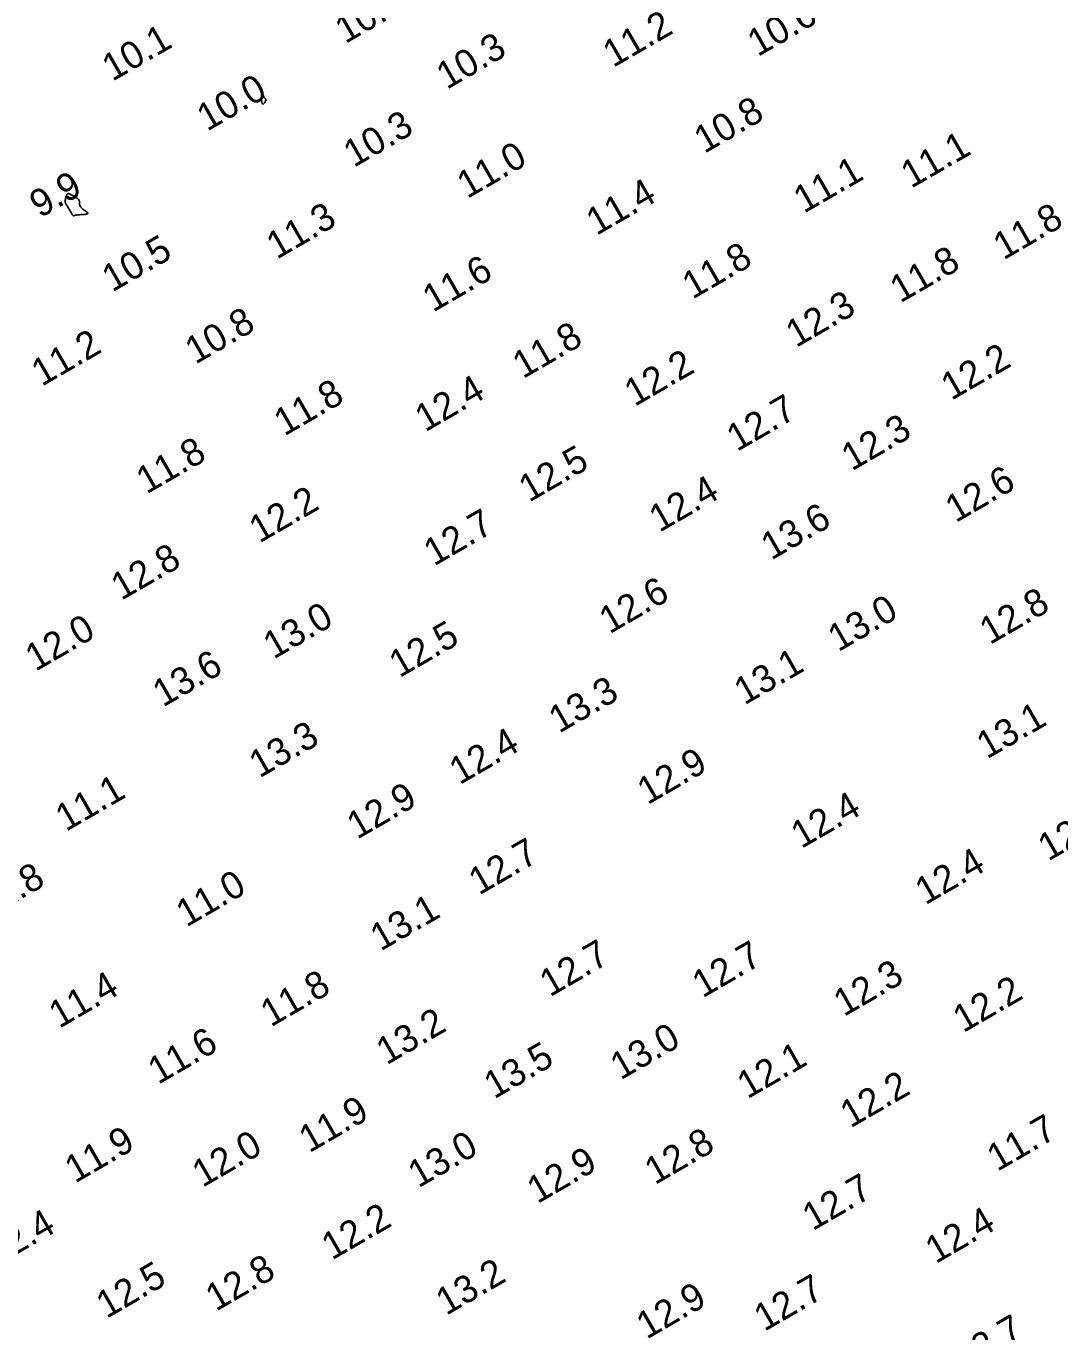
# Model space of a CAD drawing. Extents: x 3024098 to 3056816, y 418252 to 509144.
# Drawn here: x 3036128.6 to 3036317.9, y 419552.6 to 419791.9 of the extents above; entities that cross this region are included whole.
import ezdxf

# ---------------------------------------------------------------- set-up
doc = ezdxf.new("R2010")
doc.units = 0
doc.layers.add('V-CHAN-CONT-EL10', color=7, linetype='Continuous')
doc.layers.add('V-TOPO-SOUN-0911', color=7, linetype='Continuous')

msp = doc.modelspace()

# ---------------------------------------------------------------- linework, layer by layer
at = {"layer": 'V-CHAN-CONT-EL10'}
for points in [[(3036172.43, 419778.18), (3036172.46, 419778.26), (3036172.48, 419778.33), (3036172.48, 419778.38), (3036172.48, 419778.44), (3036172.48, 419778.48), (3036172.46, 419778.52), (3036172.43, 419778.55), (3036172.4, 419778.57), (3036172.36, 419778.6), (3036172.31, 419778.62), (3036172.27, 419778.66), (3036172.21, 419778.7), (3036172.16, 419778.76), (3036172.11, 419778.84), (3036172.06, 419778.95), (3036172.01, 419779.08), (3036171.96, 419779.23), (3036171.92, 419779.39), (3036171.88, 419779.54), (3036171.84, 419779.67), (3036171.81, 419779.78), (3036171.78, 419779.85), (3036171.75, 419779.87), (3036171.73, 419779.83), (3036171.71, 419779.73), (3036171.69, 419779.6), (3036171.68, 419779.42), (3036171.67, 419779.23), (3036171.67, 419779.02), (3036171.67, 419778.8), (3036171.67, 419778.59), (3036171.67, 419778.39), (3036171.69, 419778.21), (3036171.7, 419778.04), (3036171.72, 419777.89), (3036171.75, 419777.77), (3036171.79, 419777.68), (3036171.83, 419777.61), (3036171.88, 419777.58), (3036171.94, 419777.58), (3036172, 419777.61), (3036172.07, 419777.66), (3036172.14, 419777.74), (3036172.21, 419777.82), (3036172.28, 419777.92), (3036172.34, 419778.01), (3036172.39, 419778.1)], [(3036136.21, 419758.71), (3036136.32, 419758.53), (3036136.43, 419758.35), (3036136.54, 419758.16), (3036136.64, 419757.97), (3036136.75, 419757.79), (3036136.84, 419757.62), (3036136.92, 419757.48), (3036136.99, 419757.36), (3036137.04, 419757.27), (3036137.08, 419757.2), (3036137.12, 419757.15), (3036137.15, 419757.12), (3036137.18, 419757.1), (3036137.2, 419757.1), (3036137.23, 419757.1), (3036137.27, 419757.11), (3036137.31, 419757.13), (3036137.36, 419757.16), (3036137.43, 419757.18), (3036137.51, 419757.21), (3036137.61, 419757.24), (3036137.73, 419757.26), (3036137.87, 419757.28), (3036138.03, 419757.3), (3036138.22, 419757.31), (3036138.41, 419757.32), (3036138.62, 419757.33), (3036138.82, 419757.33), (3036139.02, 419757.34), (3036139.21, 419757.35), (3036139.38, 419757.37), (3036139.53, 419757.39), (3036139.66, 419757.41), (3036139.75, 419757.45), (3036139.82, 419757.48), (3036139.86, 419757.53), (3036139.86, 419757.59), (3036139.83, 419757.66), (3036139.76, 419757.73), (3036139.65, 419757.82), (3036139.52, 419757.92), (3036139.36, 419758.03), (3036139.19, 419758.15), (3036139.02, 419758.28), (3036138.85, 419758.41), (3036138.69, 419758.55), (3036138.56, 419758.7), (3036138.47, 419758.85), (3036138.4, 419759.01), (3036138.35, 419759.16), (3036138.32, 419759.31), (3036138.3, 419759.45), (3036138.3, 419759.58), (3036138.3, 419759.69), (3036138.3, 419759.79), (3036138.29, 419759.87), (3036138.29, 419759.93), (3036138.28, 419759.98), (3036138.27, 419760.01), (3036138.25, 419760.03), (3036138.24, 419760.05), (3036138.23, 419760.06), (3036138.21, 419760.07), (3036138.2, 419760.08), (3036138.19, 419760.09), (3036138.17, 419760.1), (3036138.15, 419760.12), (3036138.12, 419760.14), (3036138.09, 419760.17), (3036138.05, 419760.2), (3036138, 419760.23), (3036137.94, 419760.28), (3036137.87, 419760.33), (3036137.79, 419760.38), (3036137.69, 419760.44), (3036137.6, 419760.5), (3036137.49, 419760.57), (3036137.39, 419760.64), (3036137.27, 419760.71), (3036137.16, 419760.78), (3036137.04, 419760.85), (3036136.93, 419760.92), (3036136.81, 419760.98), (3036136.71, 419761.04), (3036136.6, 419761.09), (3036136.5, 419761.13), (3036136.41, 419761.16), (3036136.33, 419761.17), (3036136.26, 419761.17), (3036136.2, 419761.15), (3036136.14, 419761.12), (3036136.09, 419761.07), (3036136.04, 419761), (3036135.99, 419760.91), (3036135.94, 419760.81), (3036135.9, 419760.68), (3036135.85, 419760.55), (3036135.81, 419760.4), (3036135.77, 419760.25), (3036135.74, 419760.1), (3036135.72, 419759.95), (3036135.71, 419759.81), (3036135.71, 419759.68), (3036135.72, 419759.57), (3036135.74, 419759.48), (3036135.77, 419759.39), (3036135.82, 419759.3), (3036135.88, 419759.21), (3036135.94, 419759.11), (3036136.02, 419759), (3036136.11, 419758.86)]]:
    msp.add_lwpolyline(points, close=True, dxfattribs=at)

# ---------------------------------------------------------------- texts
at = {"layer": 'V-TOPO-SOUN-0911'}
for s, p in [('10.0 ', (3036187.01, 419788.55)), ('10.6 ', (3036262.55, 419786.17)), ('11.2 ', (3036236.07, 419784.19)), ('10.1 ', (3036144.35, 419781.65)), ('10.3 ', (3036205.59, 419780.16)), ('10.0 ', (3036161.71, 419772.51)), ('10.8 ', (3036252.77, 419768.44)), ('10.3 ', (3036188.57, 419765.88)), ('11.1 ', (3036290.65, 419762.06)), ('11.0 ', (3036209.35, 419760.17)), ('11.1 ', (3036270.99, 419757.47)), ('9.9', (3036131.08, 419756.61)), ('11.4 ', (3036233.02, 419753.42)), ('11.3 ', (3036174.46, 419749.05)), ('11.8 ', (3036307.56, 419748.92)), ('10.5 ', (3036144.33, 419743.05)), ('11.8 ', (3036250.61, 419741.74)), ('11.8 ', (3036288.66, 419741.05)), ('11.6 ', (3036203.06, 419739.35)), ('12.3 ', (3036269.57, 419732.88)), ('10.8 ', (3036159.56, 419729.83)), ('11.2 ', (3036131.41, 419725.76)), ('11.8 ', (3036219.54, 419727.17)), ('12.2 ', (3036298.01, 419723.2)), ('12.2 ', (3036240.01, 419722.09)), ('11.8 ', (3036175.84, 419716.67)), ('12.4 ', (3036201.66, 419717.43)), ('12.7 ', (3036258.74, 419713.82)), ('12.3 ', (3036279.77, 419710.27)), ('11.8 ', (3036150.61, 419706.04)), ('12.5 ', (3036220.67, 419704.53)), ('12.4 ', (3036244.54, 419699.02)), ('12.6 ', (3036298.8, 419700.8)), ('12.2 ', (3036171.28, 419697.05)), ('12.7 ', (3036203.26, 419692.85)), ('13.6 ', (3036265.04, 419693.94)), ('12.8 ', (3036145.98, 419686.55)), ('12.6 ', (3036235.41, 419680.42)), ('12.8 ', (3036305.07, 419678.45)), ('13.0 ', (3036173.88, 419675.79)), ('13.0 ', (3036277.3, 419677.14)), ('12.0 ', (3036130.28, 419673.56)), ('12.5 ', (3036196.92, 419672.38)), ('13.6 ', (3036153.62, 419667.01)), ('13.1 ', (3036260.1, 419667.38)), ('13.3 ', (3036226.16, 419662.21)), ('13.1 ', (3036304.52, 419657.5)), ('13.3 ', (3036171.28, 419654.01)), ('12.4 ', (3036207.95, 419652.79)), ('12.9 ', (3036242.37, 419649.12)), ('11.1 ', (3036135.82, 419644.21)), ('12.9 ', (3036189.19, 419642.79)), ('12.4 ', (3036270.52, 419641.08)), ('12.8 ', (3036315.76, 419638.79)), ('12.7 ', (3036211.5, 419632.55)), ('12.4 ', (3036293.26, 419630.78)), ('11.8 ', (3036121.05, 419628.09)), ('11.0 ', (3036157.91, 419626.71)), ('13.1 ', (3036193.47, 419622.3)), ('12.7 ', (3036224.49, 419613.92)), ('12.7 ', (3036252.44, 419613.72)), ('11.4 ', (3036134.6, 419608.14)), ('11.8 ', (3036173.37, 419608.4)), ('12.3 ', (3036278.33, 419610.31)), ('12.2 ', (3036300.18, 419607.35)), ('13.2 ', (3036194.57, 419601.45)), ('13.0 ', (3036237.43, 419598.69)), ('11.6 ', (3036152.74, 419597.88)), ('13.5 ', (3036214.28, 419595.22)), ('12.1 ', (3036260.66, 419595.23)), ('12.2 ', (3036279.54, 419589.9)), ('11.9 ', (3036180.4, 419585.34)), ('11.7 ', (3036306.41, 419581.93)), ('11.9 ', (3036137.52, 419579.8)), ('12.0 ', (3036160.86, 419579.01)), ('13.0 ', (3036200.39, 419578.91)), ('12.8 ', (3036243.72, 419579.5)), ('12.9 ', (3036222.19, 419576.02)), ('12.7 ', (3036272.62, 419571.07)), ('12.2 ', (3036184.56, 419565.69)), ('12.4 ', (3036122.98, 419564.57)), ('12.4 ', (3036295.13, 419565.03)), ('12.8 ', (3036163.3, 419556.3)), ('12.5 ', (3036143.28, 419554.99)), ('13.2 ', (3036205.49, 419555.55)), ('12.9 ', (3036242.21, 419551.19)), ('12.7 ', (3036263.76, 419552.63)), ('12.7 ', (3036300.31, 419545.22))]:
    msp.add_text(s, height=5, rotation=30, dxfattribs=at).set_placement(p)

doc.saveas('drawing.dxf')
